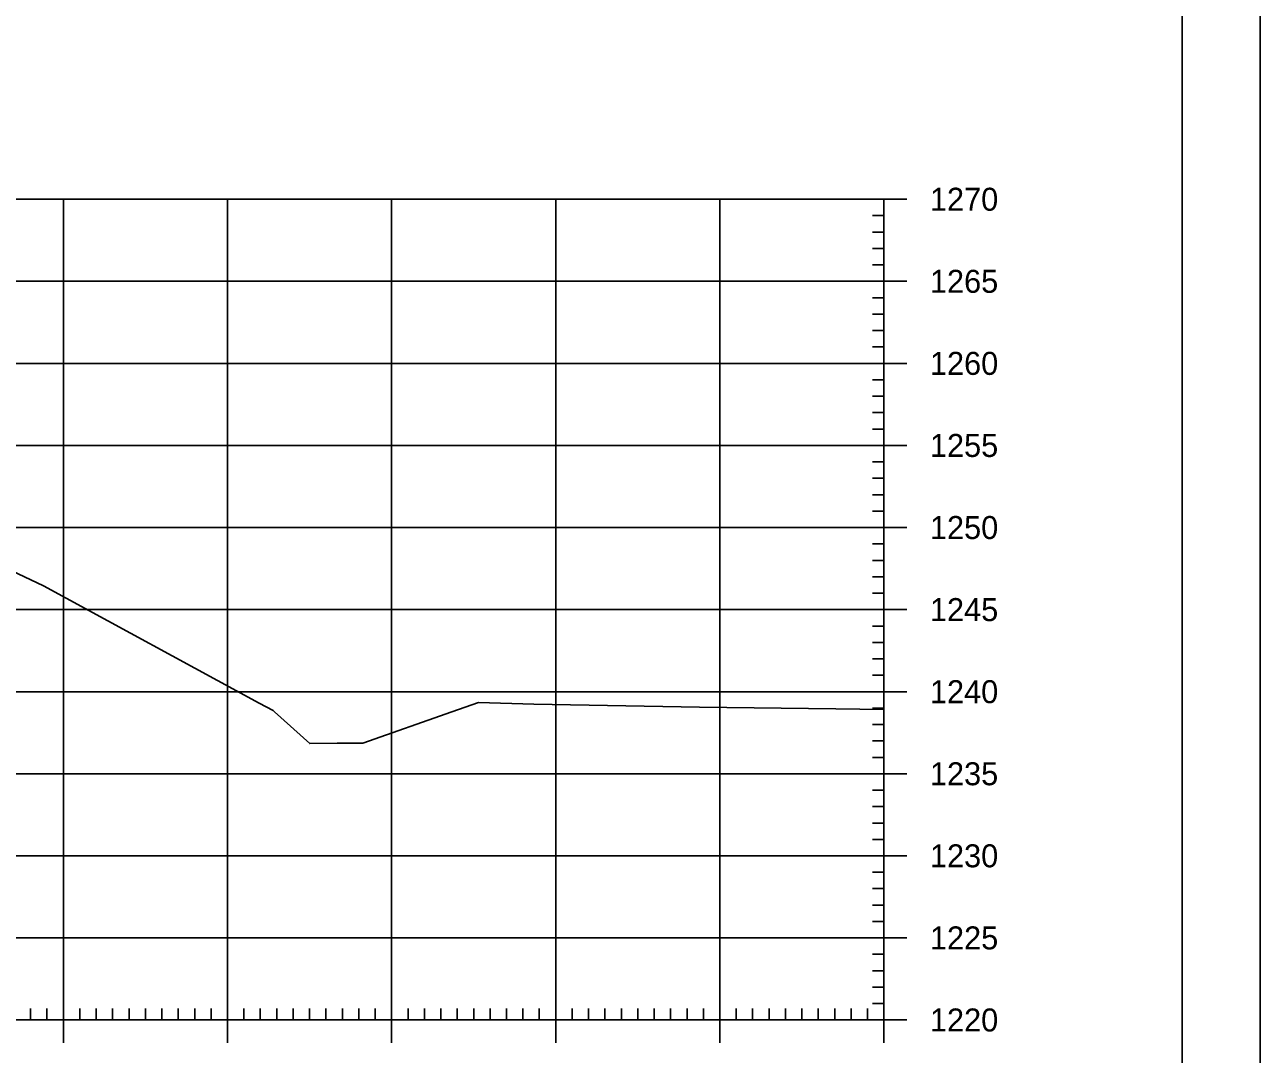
# Model space of a CAD drawing. Extents: x 1406028 to 1412453, y 321733 to 325986.
# Drawn here: x 1406677.5 to 1406752.8, y 322660.6 to 322723.3 of the extents above; entities that cross this region are included whole.
import ezdxf

# ---------------------------------------------------------------- set-up
doc = ezdxf.new("R2010")
doc.units = 0
for name, color, linetype in [('R_Axis', 7, 'Continuous'), ('R_Axis Annot', 7, 'Continuous'), ('R_Border', 7, 'Continuous'), ('R_Exist Surface', 7, 'Continuous'), ('R_Grid', 7, 'Continuous'), ('R_No Plot', 7, 'Continuous')]:
    doc.layers.add(name, color=color, linetype=linetype)

msp = doc.modelspace()

# ---------------------------------------------------------------- linework, layer by layer
at = {"layer": 'R_Axis'}
for p, q in [((1406731.283, 322712.666), (1406728.483, 322712.666)), ((1406729.883, 322662.666), (1406729.883, 322712.666)), ((1406729.883, 322711.666), (1406729.183, 322711.666)), ((1406729.883, 322710.666), (1406729.183, 322710.666)), ((1406729.883, 322709.666), (1406729.183, 322709.666)), ((1406729.883, 322708.666), (1406729.183, 322708.666)), ((1406731.283, 322707.666), (1406728.483, 322707.666)), ((1406729.883, 322706.666), (1406729.183, 322706.666)), ((1406729.883, 322705.666), (1406729.183, 322705.666)), ((1406729.883, 322704.666), (1406729.183, 322704.666)), ((1406729.883, 322703.666), (1406729.183, 322703.666)), ((1406731.283, 322702.666), (1406728.483, 322702.666)), ((1406729.883, 322701.666), (1406729.183, 322701.666)), ((1406729.883, 322700.666), (1406729.183, 322700.666)), ((1406729.883, 322699.666), (1406729.183, 322699.666)), ((1406729.883, 322698.666), (1406729.183, 322698.666)), ((1406731.283, 322697.666), (1406728.483, 322697.666)), ((1406729.883, 322696.666), (1406729.183, 322696.666)), ((1406729.883, 322695.666), (1406729.183, 322695.666)), ((1406729.883, 322694.666), (1406729.183, 322694.666)), ((1406729.883, 322693.666), (1406729.183, 322693.666)), ((1406731.283, 322692.666), (1406728.483, 322692.666)), ((1406729.883, 322691.666), (1406729.183, 322691.666)), ((1406729.883, 322690.666), (1406729.183, 322690.666)), ((1406729.883, 322689.666), (1406729.183, 322689.666)), ((1406729.883, 322688.666), (1406729.183, 322688.666)), ((1406731.283, 322687.666), (1406728.483, 322687.666)), ((1406729.883, 322686.666), (1406729.183, 322686.666)), ((1406729.883, 322685.666), (1406729.183, 322685.666)), ((1406729.883, 322684.666), (1406729.183, 322684.666)), ((1406729.883, 322683.666), (1406729.183, 322683.666)), ((1406731.283, 322682.666), (1406728.483, 322682.666)), ((1406729.883, 322681.666), (1406729.183, 322681.666)), ((1406729.883, 322680.666), (1406729.183, 322680.666)), ((1406729.883, 322679.666), (1406729.183, 322679.666)), ((1406729.883, 322678.666), (1406729.183, 322678.666)), ((1406731.283, 322677.666), (1406728.483, 322677.666)), ((1406729.883, 322676.666), (1406729.183, 322676.666)), ((1406729.883, 322675.666), (1406729.183, 322675.666)), ((1406729.883, 322674.666), (1406729.183, 322674.666)), ((1406729.883, 322673.666), (1406729.183, 322673.666)), ((1406731.283, 322672.666), (1406728.483, 322672.666)), ((1406729.883, 322671.666), (1406729.183, 322671.666)), ((1406729.883, 322670.666), (1406729.183, 322670.666)), ((1406729.883, 322669.666), (1406729.183, 322669.666)), ((1406729.883, 322668.666), (1406729.183, 322668.666)), ((1406731.283, 322667.666), (1406728.483, 322667.666)), ((1406729.883, 322666.666), (1406729.183, 322666.666)), ((1406729.883, 322665.666), (1406729.183, 322665.666)), ((1406729.883, 322664.666), (1406729.183, 322664.666)), ((1406679.883, 322661.266), (1406679.883, 322664.066)), ((1406689.883, 322661.266), (1406689.883, 322664.066)), ((1406699.883, 322661.266), (1406699.883, 322664.066)), ((1406709.883, 322661.266), (1406709.883, 322664.066)), ((1406719.883, 322661.266), (1406719.883, 322664.066)), ((1406729.883, 322663.666), (1406729.183, 322663.666)), ((1406729.883, 322661.266), (1406729.883, 322664.066)), ((1406677.883, 322662.666), (1406677.883, 322663.366)), ((1406678.883, 322662.666), (1406678.883, 322663.366)), ((1406680.883, 322662.666), (1406680.883, 322663.366)), ((1406681.883, 322662.666), (1406681.883, 322663.366)), ((1406682.883, 322662.666), (1406682.883, 322663.366)), ((1406683.883, 322662.666), (1406683.883, 322663.366)), ((1406684.883, 322662.666), (1406684.883, 322663.366)), ((1406685.883, 322662.666), (1406685.883, 322663.366)), ((1406686.883, 322662.666), (1406686.883, 322663.366)), ((1406687.883, 322662.666), (1406687.883, 322663.366)), ((1406688.883, 322662.666), (1406688.883, 322663.366)), ((1406690.883, 322662.666), (1406690.883, 322663.366)), ((1406691.883, 322662.666), (1406691.883, 322663.366)), ((1406692.883, 322662.666), (1406692.883, 322663.366)), ((1406693.883, 322662.666), (1406693.883, 322663.366)), ((1406694.883, 322662.666), (1406694.883, 322663.366)), ((1406695.883, 322662.666), (1406695.883, 322663.366)), ((1406696.883, 322662.666), (1406696.883, 322663.366)), ((1406697.883, 322662.666), (1406697.883, 322663.366)), ((1406698.883, 322662.666), (1406698.883, 322663.366)), ((1406700.883, 322662.666), (1406700.883, 322663.366)), ((1406701.883, 322662.666), (1406701.883, 322663.366)), ((1406702.883, 322662.666), (1406702.883, 322663.366)), ((1406703.883, 322662.666), (1406703.883, 322663.366)), ((1406704.883, 322662.666), (1406704.883, 322663.366)), ((1406705.883, 322662.666), (1406705.883, 322663.366)), ((1406706.883, 322662.666), (1406706.883, 322663.366)), ((1406707.883, 322662.666), (1406707.883, 322663.366)), ((1406708.883, 322662.666), (1406708.883, 322663.366)), ((1406710.883, 322662.666), (1406710.883, 322663.366)), ((1406711.883, 322662.666), (1406711.883, 322663.366)), ((1406712.883, 322662.666), (1406712.883, 322663.366)), ((1406713.883, 322662.666), (1406713.883, 322663.366)), ((1406714.883, 322662.666), (1406714.883, 322663.366)), ((1406715.883, 322662.666), (1406715.883, 322663.366)), ((1406716.883, 322662.666), (1406716.883, 322663.366)), ((1406717.883, 322662.666), (1406717.883, 322663.366)), ((1406718.883, 322662.666), (1406718.883, 322663.366)), ((1406720.883, 322662.666), (1406720.883, 322663.366)), ((1406721.883, 322662.666), (1406721.883, 322663.366)), ((1406722.883, 322662.666), (1406722.883, 322663.366)), ((1406723.883, 322662.666), (1406723.883, 322663.366)), ((1406724.883, 322662.666), (1406724.883, 322663.366)), ((1406725.883, 322662.666), (1406725.883, 322663.366)), ((1406726.883, 322662.666), (1406726.883, 322663.366)), ((1406727.883, 322662.666), (1406727.883, 322663.366)), ((1406728.883, 322662.666), (1406728.883, 322663.366)), ((1406449.883, 322662.666), (1406729.883, 322662.666)), ((1406731.283, 322662.666), (1406728.483, 322662.666))]:
    msp.add_line(p, q, dxfattribs=at)
at = {"layer": 'R_Border'}
msp.add_line((1406748.063, 322576.666), (1406748.063, 322782.126), dxfattribs=at)
at = {"layer": 'R_Exist Surface'}
msp.add_lwpolyline([(1406676.352, 322690.211), (1406678.663, 322689.109), (1406691.813, 322681.97), (1406692.656, 322681.513), (1406692.755, 322681.429), (1406694.899, 322679.503), (1406696.566, 322679.524), (1406698.12, 322679.535), (1406703.558, 322681.448), (1406705.18, 322682), (1406708.549, 322681.909), (1406718.638, 322681.729), (1406726.957, 322681.628), (1406729.883, 322681.578)], dxfattribs=at)
at = {"layer": 'R_Grid'}
for p, q in [((1406449.883, 322712.666), (1406729.883, 322712.666)), ((1406679.883, 322662.666), (1406679.883, 322712.666)), ((1406689.883, 322662.666), (1406689.883, 322712.666)), ((1406699.883, 322662.666), (1406699.883, 322712.666)), ((1406709.883, 322662.666), (1406709.883, 322712.666)), ((1406719.883, 322662.666), (1406719.883, 322712.666)), ((1406729.883, 322662.666), (1406729.883, 322712.666)), ((1406449.883, 322707.666), (1406729.883, 322707.666)), ((1406449.883, 322702.666), (1406729.883, 322702.666)), ((1406449.883, 322697.666), (1406729.883, 322697.666)), ((1406449.883, 322692.666), (1406729.883, 322692.666)), ((1406449.883, 322687.666), (1406729.883, 322687.666)), ((1406449.883, 322682.666), (1406729.883, 322682.666)), ((1406449.883, 322677.666), (1406729.883, 322677.666)), ((1406449.883, 322672.666), (1406729.883, 322672.666)), ((1406449.883, 322667.666), (1406729.883, 322667.666)), ((1406449.883, 322662.666), (1406729.883, 322662.666))]:
    msp.add_line(p, q, dxfattribs=at)
at = {"layer": 'R_No Plot'}
for points in [[(1406419.475, 322786.02), (1406752.815, 322786.02), (1406752.815, 322572.683), (1406419.475, 322572.683)], [(1406665.803, 322782.126), (1406685.423, 322782.126), (1406685.423, 322772.246), (1406701.535, 322772.246), (1406724.734, 322772.246), (1406724.734, 322747.913), (1406748.063, 322747.913), (1406748.063, 322576.666), (1406431.883, 322576.666), (1406431.883, 322782.126)]]:
    msp.add_lwpolyline(points, close=True, dxfattribs=at)

# ---------------------------------------------------------------- texts
at = {"layer": 'R_Axis Annot'}
for s, p in [('1270', (1406732.683, 322711.966)), ('1265', (1406732.683, 322706.966)), ('1260', (1406732.683, 322701.966)), ('1255', (1406732.683, 322696.966)), ('1250', (1406732.683, 322691.966)), ('1245', (1406732.683, 322686.966)), ('1240', (1406732.683, 322681.966)), ('1235', (1406732.683, 322676.966)), ('1230', (1406732.683, 322671.966)), ('1225', (1406732.683, 322666.966)), ('1220', (1406732.683, 322661.966))]:
    msp.add_text(s, height=1.4, dxfattribs=at).set_placement(p)
at = {"layer": 'R_No Plot'}
for p in [(1406678.62, 322689.059), (1406692.614, 322681.463), (1406705.137, 322681.95), (1406718.595, 322681.679), (1406694.856, 322679.453), (1406698.077, 322679.485)]:
    msp.add_text('+', height=0.1, dxfattribs=at).set_placement(p)

doc.saveas('drawing.dxf')
